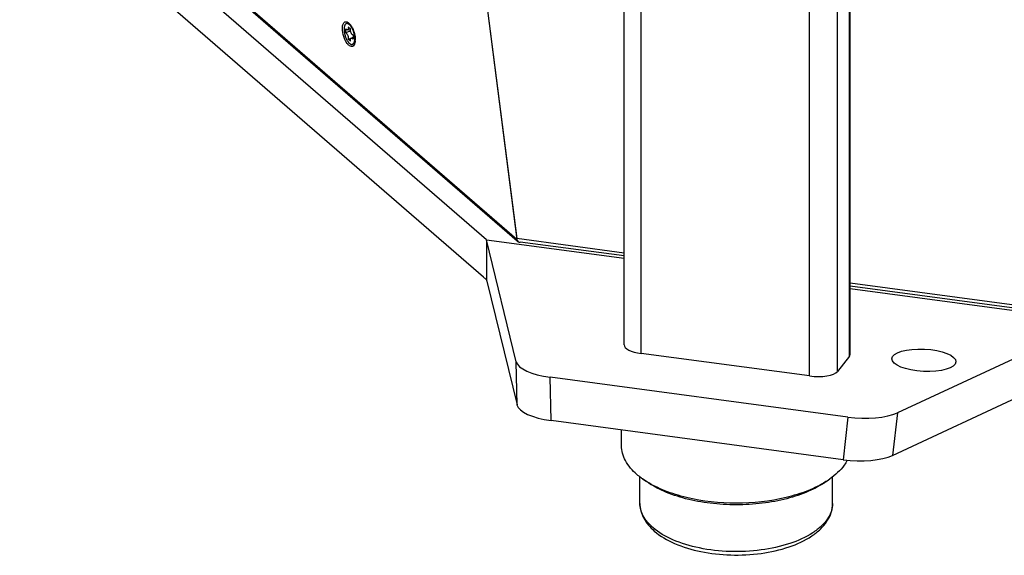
# Model space of a CAD drawing. Header units: millimetres. Extents: x 0 to 420, y 0 to 297.
# Tile 291 of 502: x 327 to 348, y 123 to 135. Entities that reach past the tile are written whole.
import ezdxf

# ---------------------------------------------------------------- set-up
doc = ezdxf.new("R2010")
doc.units = ezdxf.units.MM
doc.header["$LTSCALE"] = 23.1
doc.layers.get('0').update_dxf_attribs({"linetype": 'CONTINUOUS'})
doc.layers.add('02___PRT_ALL_AXES', color=7, linetype='CONTINUOUS')

msp = doc.modelspace()

# ---------------------------------------------------------------- linework, layer by layer
at = {"color": 7, "linetype": 'CONTINUOUS'}
for p, q in [((337.56, 130.1), (326.922, 139.313)), ((337.567, 130.062), (326.959, 139.249)), ((336.894, 130.091), (326.722, 138.9)), ((336.832, 129.278), (326.783, 137.981)), ((336.697, 136.845), (337.558, 130.119)), ((336.697, 136.845), (337.56, 130.1)), ((339.895, 127.801), (339.895, 136.691)), ((340.265, 127.616), (340.265, 136.641)), ((343.936, 127.125), (343.936, 136.149)), ((344.548, 127.225), (344.548, 136.067)), ((344.807, 127.555), (344.807, 136.033)), ((344.824, 127.6), (344.824, 136.031)), ((333.87, 134.81), (333.844, 134.802)), ((333.83, 134.601), (333.831, 134.69)), ((333.865, 134.665), (333.933, 134.674)), ((333.884, 134.734), (333.935, 134.689)), ((333.934, 134.419), (333.882, 134.464)), ((333.948, 134.486), (333.987, 134.505)), ((334, 134.358), (333.974, 134.351)), ((333.987, 134.551), (333.987, 134.463)), ((336.894, 130.091), (339.895, 129.689)), ((337.546, 127.436), (336.894, 130.091)), ((336.894, 130.091), (336.894, 129.228)), ((337.558, 130.117), (337.558, 130.119)), ((339.895, 129.804), (337.558, 130.117)), ((337.584, 130.047), (337.579, 130.051)), ((339.895, 129.739), (337.63, 130.043)), ((336.901, 129.193), (337.562, 126.493)), ((349.498, 128.518), (344.824, 129.144)), ((349.491, 128.453), (344.824, 129.079)), ((344.824, 129.028), (350.149, 128.315)), ((350.149, 128.315), (345.854, 126.323)), ((343.936, 127.125), (340.265, 127.616)), ((344.807, 127.555), (344.548, 127.225)), ((337.562, 126.493), (337.546, 127.436)), ((345.749, 125.396), (350.096, 127.425)), ((344.773, 126.229), (338.288, 127.098)), ((338.304, 126.154), (338.288, 127.098)), ((344.773, 126.229), (344.669, 125.301)), ((345.854, 126.323), (345.749, 125.396)), ((344.669, 125.301), (338.304, 126.154)), ((340.382, 124.824), (340.3, 124.882)), ((340.387, 124.824), (340.383, 124.827)), ((340.387, 124.824), (340.383, 124.827)), ((344.299, 124.827), (344.296, 124.824)), ((344.299, 124.827), (344.296, 124.824)), ((344.301, 124.824), (344.382, 124.882))]:
    msp.add_line(p, q, dxfattribs=at)
for centre, radius, start, end in [((335.463, 130.213), 4.682, 109.0422, 109.2114), ((333.705, 134.571), 0.293, 35.5011, 36.7653), ((333.696, 134.564), 0.304, 35.2067, 35.507), ((332.617, 138.743), 4.463, 286.4756, 287.2758), ((333.776, 134.469), 0.25, 351.72, 354.3137), ((333.793, 134.466), 0.233, 351.1527, 351.7071), ((333.75, 134.471), 0.276, 354.2783, 355.4113), ((333.662, 134.451), 0.374, 356.5723, 358.3826), ((333.623, 134.451), 0.413, 359.4987, 0.0008), ((333.636, 134.451), 0.399, 358.3746, 359.5023), ((341.381, 126.412), 1.873, 234.7628, 237.8081), ((343.302, 126.412), 1.873, 302.1818, 305.2363)]:
    msp.add_arc(centre, radius, start, end, dxfattribs=at)
for centre, major_axis, ratio, start_param, end_param in [((337.623, 130.144), (0.0423, 0.0939), 0.537395, -4.189016, -3.164319), ((337.625, 130.144), (0.023, 0.106), 0.581934, 2.12159, 3.580021), ((336.832, 130.144), (-0.528, 1.033), 0.454788, -3.985646, -3.899008), ((336.886, 130.137), (-0.049, 1.015), 0.077733, -3.607928, -3.521937), ((340.395, 127.782), (0.5, -0.023), 0.351872, -3.125718, -1.816721), ((344.324, 127.62), (0.5, -0.023), 0.351872, -0.245925, 0.015875), ((338.543, 127.423), (1.001, -0.048), 0.346526, -3.038826, -1.811691), ((344.065, 127.29), (0.5, -0.023), 0.351872, -1.816721, -0.245925), ((338.559, 126.481), (1.001, -0.048), 0.348275, -3.038866, -1.811731), ((345.028, 126.554), (1.001, -0.048), 0.346565, -1.811438, -0.584303), ((344.923, 125.628), (1.001, -0.048), 0.348275, -1.811731, -0.584596)]:
    msp.add_ellipse(centre, major_axis=major_axis, ratio=ratio, start_param=start_param, end_param=end_param, dxfattribs=at)
for points, knots in [([(333.756, 134.694), (333.756, 134.721), (333.759, 134.759), (333.775, 134.803), (333.791, 134.826), (333.811, 134.841), (333.844, 134.847), (333.869, 134.835), (333.884, 134.825)], [0, 0, 0, 0, 0.335755, 0.470851, 0.584591, 0.682907, 0.777173, 1, 1, 1, 1]), ([(333.844, 134.802), (333.838, 134.801), (333.828, 134.795), (333.815, 134.782), (333.805, 134.763), (333.797, 134.74), (333.793, 134.713), (333.79, 134.671), (333.795, 134.614), (333.811, 134.543), (333.836, 134.476), (333.867, 134.418), (333.894, 134.386), (333.908, 134.374)], [0, 0, 0, 0, 0.034422, 0.072269, 0.115889, 0.166371, 0.22386, 0.287862, 0.431297, 0.586428, 0.74077, 0.881968, 1, 1, 1, 1]), ([(333.91, 134.779), (333.904, 134.784), (333.893, 134.792), (333.876, 134.801), (333.859, 134.805), (333.848, 134.804), (333.844, 134.802)], [0, 0, 0, 0, 0.299692, 0.560631, 0.789631, 1, 1, 1, 1]), ([(333.905, 134.807), (333.899, 134.809), (333.887, 134.812), (333.875, 134.811), (333.87, 134.81)], [0, 0, 0, 0, 0.525404, 1, 1, 1, 1]), ([(333.884, 134.825), (333.889, 134.821), (333.914, 134.8), (333.934, 134.774), (333.948, 134.753)], [0, 0, 0, 0, 0.21811, 1, 1, 1, 1]), ([(334.02, 134.353), (334.014, 134.338), (334.001, 134.317), (333.974, 134.302), (333.944, 134.3), (333.901, 134.321), (333.837, 134.391), (333.778, 134.519), (333.756, 134.635), (333.756, 134.694)], [0, 0, 0, 0, 0.08813, 0.125196, 0.162202, 0.24995, 0.368131, 0.677387, 1, 1, 1, 1]), ([(333.922, 134.635), (333.915, 134.632), (333.884, 134.621), (333.853, 134.61), (333.83, 134.601)], [0, 0, 0, 0, 0.24959, 1, 1, 1, 1]), ([(333.83, 134.601), (333.834, 134.6), (333.843, 134.595), (333.854, 134.583), (333.864, 134.566), (333.876, 134.539), (333.884, 134.511), (333.885, 134.483), (333.884, 134.47), (333.882, 134.464)], [0, 0, 0, 0, 0.083446, 0.189882, 0.317239, 0.459231, 0.752148, 0.885582, 1, 1, 1, 1]), ([(333.865, 134.665), (333.862, 134.665), (333.856, 134.666), (333.847, 134.671), (333.838, 134.679), (333.833, 134.686), (333.831, 134.69)], [0, 0, 0, 0, 0.186559, 0.409985, 0.681261, 1, 1, 1, 1]), ([(333.884, 134.734), (333.885, 134.725), (333.887, 134.709), (333.885, 134.69), (333.881, 134.678), (333.876, 134.672), (333.871, 134.667), (333.867, 134.666), (333.865, 134.665)], [0, 0, 0, 0, 0.338008, 0.620598, 0.736223, 0.834904, 0.920355, 1, 1, 1, 1]), ([(333.94, 134.746), (333.937, 134.749), (333.928, 134.761), (333.918, 134.772), (333.91, 134.779)], [0, 0, 0, 0, 0.267764, 1, 1, 1, 1]), ([(333.987, 134.551), (333.984, 134.553), (333.976, 134.557), (333.966, 134.567), (333.956, 134.581), (333.945, 134.604), (333.935, 134.635), (333.932, 134.661), (333.933, 134.674)], [0, 0, 0, 0, 0.081387, 0.18296, 0.30382, 0.439685, 0.730513, 1, 1, 1, 1]), ([(333.933, 134.674), (333.933, 134.675), (333.933, 134.68), (333.934, 134.685), (333.935, 134.689)], [0, 0, 0, 0, 0.265766, 1, 1, 1, 1]), ([(334.023, 134.521), (334.021, 134.541), (334.014, 134.581), (333.997, 134.639), (333.974, 134.692), (333.955, 134.725), (333.944, 134.74)], [0, 0, 0, 0, 0.255202, 0.516311, 0.769033, 1, 1, 1, 1]), ([(333.948, 134.753), (333.95, 134.749), (333.959, 134.734), (333.968, 134.719), (333.973, 134.707)], [0, 0, 0, 0, 0.241609, 1, 1, 1, 1]), ([(333.973, 134.707), (333.993, 134.667), (334.023, 134.583), (334.036, 134.495), (334.036, 134.451)], [0, 0, 0, 0, 0.509784, 1, 1, 1, 1]), ([(333.908, 134.374), (333.913, 134.369), (333.924, 134.361), (333.941, 134.352), (333.958, 134.348), (333.969, 134.349), (333.974, 134.351)], [0, 0, 0, 0, 0.299692, 0.560631, 0.789631, 1, 1, 1, 1]), ([(333.934, 134.419), (333.932, 134.427), (333.931, 134.438), (333.932, 134.453), (333.934, 134.468), (333.939, 134.482), (333.948, 134.486)], [0, 0, 0, 0, 0.331105, 0.480489, 0.61597, 1, 1, 1, 1]), ([(333.948, 134.486), (333.95, 134.488), (333.957, 134.488), (333.968, 134.484), (333.978, 134.475), (333.984, 134.468), (333.987, 134.463)], [0, 0, 0, 0, 0.184352, 0.400087, 0.671052, 1, 1, 1, 1]), ([(333.974, 134.351), (333.98, 134.352), (333.993, 134.359), (334.007, 134.377), (334.017, 134.402), (334.021, 134.42), (334.023, 134.43)], [0, 0, 0, 0, 0.197368, 0.421073, 0.686936, 1, 1, 1, 1]), ([(334.028, 134.38), (334.024, 134.374), (334.016, 134.365), (334.005, 134.36), (334, 134.358)], [0, 0, 0, 0, 0.525298, 1, 1, 1, 1]), ([(334.035, 134.428), (334.035, 134.421), (334.032, 134.396), (334.027, 134.37), (334.02, 134.353)], [0, 0, 0, 0, 0.277672, 1, 1, 1, 1]), ([(334.025, 134.449), (334.026, 134.455), (334.027, 134.479), (334.026, 134.503), (334.023, 134.521)], [0, 0, 0, 0, 0.234487, 1, 1, 1, 1]), ([(340.176, 124.979), (340.077, 125.064), (339.949, 125.209), (339.856, 125.436), (339.841, 125.549), (339.841, 125.604)], [0, 0, 0, 0, 0.537299, 0.774158, 1, 1, 1, 1]), ([(344.761, 125.29), (344.742, 125.253), (344.643, 125.094), (344.5, 124.965), (344.382, 124.882)], [0, 0, 0, 0, 0.226632, 1, 1, 1, 1]), ([(340.3, 124.882), (340.289, 124.89), (340.247, 124.921), (340.206, 124.953), (340.176, 124.979)], [0, 0, 0, 0, 0.256408, 1, 1, 1, 1]), ([(344.301, 124.824), (344.182, 124.74), (343.903, 124.592), (343.433, 124.436), (342.902, 124.339), (342.341, 124.306), (341.78, 124.339), (341.249, 124.436), (340.779, 124.592), (340.501, 124.74), (340.381, 124.825)], [0, 0, 0, 0, 0.106808, 0.228557, 0.361364, 0.500008, 0.63865, 0.771452, 0.893195, 1, 1, 1, 1]), ([(344.296, 124.824), (344.171, 124.746), (343.887, 124.608), (343.238, 124.41), (342.341, 124.315), (341.444, 124.41), (340.795, 124.608), (340.512, 124.746), (340.387, 124.824)], [0, 0, 0, 0, 0.108946, 0.231253, 0.5, 0.768747, 0.891055, 1, 1, 1, 1]), ([(340.241, 124.348), (340.241, 124.293), (340.256, 124.181), (340.343, 123.964), (340.463, 123.826), (340.554, 123.747)], [0, 0, 0, 0, 0.237505, 0.480144, 1, 1, 1, 1]), ([(340.523, 123.823), (340.44, 123.895), (340.332, 124.017), (340.254, 124.207), (340.241, 124.302), (340.241, 124.348)], [0, 0, 0, 0, 0.53731, 0.774156, 1, 1, 1, 1]), ([(344.441, 124.348), (344.441, 124.29), (344.421, 124.17), (344.332, 124), (344.191, 123.842), (343.926, 123.64), (343.486, 123.447), (342.873, 123.314), (342.207, 123.282), (341.554, 123.355), (340.98, 123.525), (340.651, 123.712), (340.523, 123.823)], [0, 0, 0, 0, 0.038838, 0.080559, 0.127256, 0.179995, 0.303547, 0.446724, 0.599474, 0.749784, 0.886116, 1, 1, 1, 1]), ([(340.554, 123.747), (340.684, 123.635), (341.013, 123.446), (341.582, 123.278), (342.222, 123.207), (342.873, 123.24), (343.474, 123.374), (343.909, 123.571), (344.176, 123.78), (344.323, 123.951), (344.419, 124.143), (344.441, 124.281), (344.441, 124.348)], [0, 0, 0, 0, 0.114954, 0.248807, 0.395057, 0.54334, 0.682739, 0.80492, 0.858763, 0.908339, 0.95491, 1, 1, 1, 1])]:
    msp.add_open_spline(points, degree=3, knots=knots, dxfattribs=at)
at = {"layer": '02___PRT_ALL_AXES', "color": 7, "linetype": 'CONTINUOUS'}
for p, q in [((339.841, 125.604), (339.841, 125.948)), ((340.241, 124.348), (340.241, 124.927)), ((344.441, 124.348), (344.441, 124.927))]:
    msp.add_line(p, q, dxfattribs=at)
msp.add_ellipse((346.431, 127.468), major_axis=(0.699, -0.034), ratio=0.347145, dxfattribs=at)

doc.saveas('drawing.dxf')
